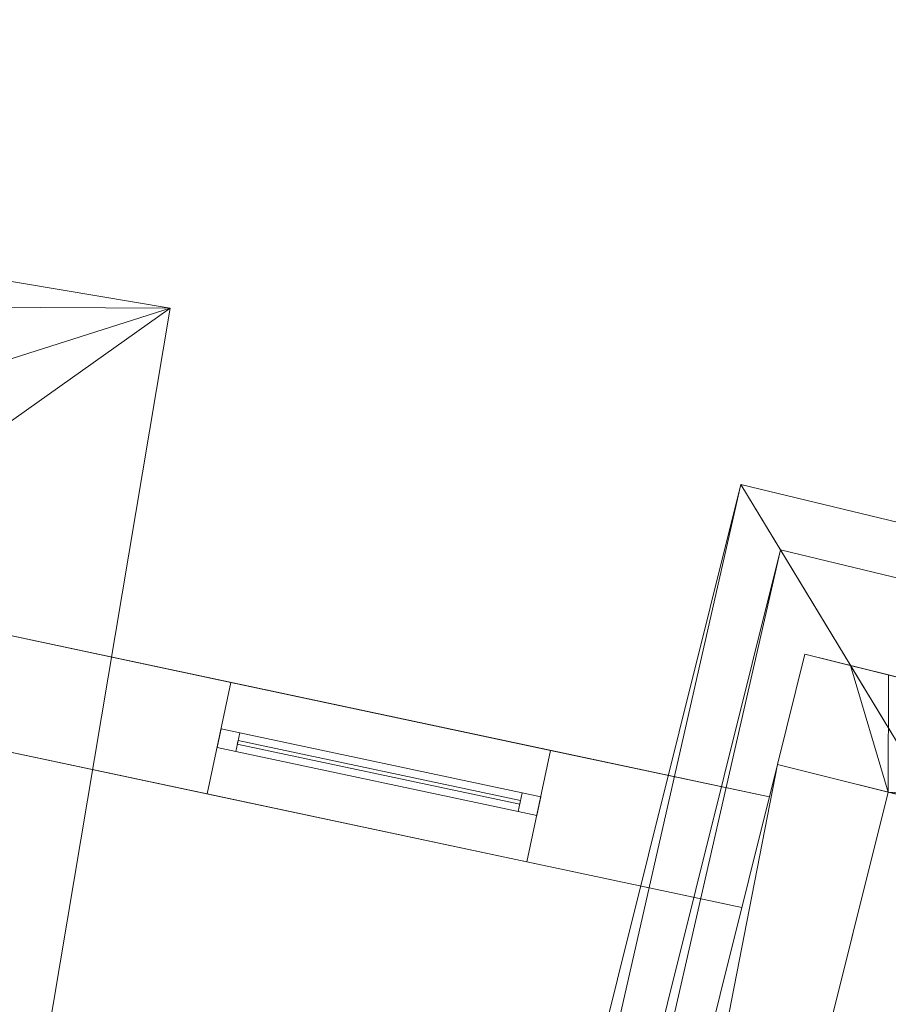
# Model space of a CAD drawing. Header units: millimetres. Extents: x -430348 to -225823, y -86243 to 5084.
# Tile 1014 of 1056: x -336352 to -334066, y -5465 to -2874. Entities that reach past the tile are written whole.
import ezdxf

# ---------------------------------------------------------------- set-up
doc = ezdxf.new("R2010")
doc.units = ezdxf.units.MM
for name, color, linetype, lineweight in [('A-GLAZ-CURT', 52, 'Continuous', 9), ('A-GLAZ-CWMG', 51, 'Continuous', 9), ('A-ROOF', 132, 'Continuous', 9), ('A-WALL', 113, 'Continuous', 9)]:
    doc.layers.add(name, color=color, linetype=linetype, lineweight=lineweight)

# ---------------------------------------------------------------- blocks, each defined once
blk = doc.blocks.new('System Panel - door 4-518875-_3D_ Copy 1')
at = {"layer": 'A-GLAZ-CURT'}
mesh = blk.add_polyface(dxfattribs=at)
corners = [(-380, 5), (-380, 5, 1766.5), (380, 5, 1766.5), (380, 5)]
mesh.append_faces([[corners[k] for k in face] for face in [(1, 2, 3, 0)]])
mesh = blk.add_polyface(dxfattribs=at)
corners = [(380, -5), (-380, -5), (-380, 5), (380, 5)]
mesh.append_faces([[corners[k] for k in face] for face in [(3, 0, 1, 2)]])
mesh = blk.add_polyface(dxfattribs=at)
corners = [(-380, -5, 1766.5), (380, -5, 1766.5), (380, 5, 1766.5), (-380, 5, 1766.5)]
mesh.append_faces([[corners[k] for k in face] for face in [(3, 0, 1, 2)]])
mesh = blk.add_polyface(dxfattribs=at)
corners = [(-380, -5), (-380, -5, 1766.5), (-380, 5, 1766.5), (-380, 5)]
mesh.append_faces([[corners[k] for k in face] for face in [(0, 1, 2, 3)]])
mesh = blk.add_polyface(dxfattribs=at)
corners = [(380, -5, 1766.5), (380, -5), (380, 5), (380, 5, 1766.5)]
mesh.append_faces([[corners[k] for k in face] for face in [(0, 1, 2, 3)]])
mesh = blk.add_polyface(dxfattribs=at)
corners = [(-380, -5), (380, -5), (380, -5, 1766.5), (-380, -5, 1766.5)]
mesh.append_faces([[corners[k] for k in face] for face in [(3, 0, 1, 2)]])
blk = doc.blocks.new('Rectangular Mullion - 50mm x 50mm-518876-_3D_ Copy 1')
at = {"layer": 'A-GLAZ-CWMG'}
mesh = blk.add_polyface(dxfattribs=at)
corners = [(0, 25), (-50, 25), (-50, -25), (0, -25)]
mesh.append_faces([[corners[k] for k in face] for face in [(2, 3, 0, 1)]])
mesh = blk.add_polyface(dxfattribs=at)
corners = [(0, 25, -1866.5), (0, -25, -1866.5), (-50, -25, -1866.5), (-50, 25, -1866.5)]
mesh.append_faces([[corners[k] for k in face] for face in [(0, 1, 2, 3)]])
mesh = blk.add_polyface(dxfattribs=at)
corners = [(-50, 25), (0, 25), (0, 25, -1866.5), (-50, 25, -1866.5)]
mesh.append_faces([[corners[k] for k in face] for face in [(0, 1, 2, 3)]])
mesh = blk.add_polyface(dxfattribs=at)
corners = [(-50, -25), (-50, 25), (-50, 25, -1866.5), (-50, -25, -1866.5)]
mesh.append_faces([[corners[k] for k in face] for face in [(0, 1, 2, 3)]])
mesh = blk.add_polyface(dxfattribs=at)
corners = [(0, 25), (0, -25), (0, -25, -1866.5), (0, 25, -1866.5)]
mesh.append_faces([[corners[k] for k in face] for face in [(0, 1, 2, 3)]])
mesh = blk.add_polyface(dxfattribs=at)
corners = [(0, -25), (-50, -25), (-50, -25, -1866.5), (0, -25, -1866.5)]
mesh.append_faces([[corners[k] for k in face] for face in [(0, 1, 2, 3)]])
blk = doc.blocks.new('Rectangular Mullion - 50mm x 50mm-518873-_3D_ Copy 1')
at = {"layer": 'A-GLAZ-CWMG'}
mesh = blk.add_polyface(dxfattribs=at)
corners = [(0, 25), (-50, 25), (-50, -25), (0, -25)]
mesh.append_faces([[corners[k] for k in face] for face in [(2, 3, 0, 1)]])
mesh = blk.add_polyface(dxfattribs=at)
corners = [(0, 25, -760), (0, -25, -760), (-50, -25, -760), (-50, 25, -760)]
mesh.append_faces([[corners[k] for k in face] for face in [(0, 1, 2, 3)]])
mesh = blk.add_polyface(dxfattribs=at)
corners = [(-50, 25), (0, 25), (0, 25, -760), (-50, 25, -760)]
mesh.append_faces([[corners[k] for k in face] for face in [(0, 1, 2, 3)]])
mesh = blk.add_polyface(dxfattribs=at)
corners = [(-50, -25), (-50, 25), (-50, 25, -760), (-50, -25, -760)]
mesh.append_faces([[corners[k] for k in face] for face in [(0, 1, 2, 3)]])
mesh = blk.add_polyface(dxfattribs=at)
corners = [(0, 25), (0, -25), (0, -25, -760), (0, 25, -760)]
mesh.append_faces([[corners[k] for k in face] for face in [(0, 1, 2, 3)]])
mesh = blk.add_polyface(dxfattribs=at)
corners = [(0, -25), (-50, -25), (-50, -25, -760), (0, -25, -760)]
mesh.append_faces([[corners[k] for k in face] for face in [(0, 1, 2, 3)]])
blk = doc.blocks.new('Rectangular Mullion - 50mm x 50mm-518877-_3D_ Copy 1')
at = {"layer": 'A-GLAZ-CWMG'}
mesh = blk.add_polyface(dxfattribs=at)
corners = [(0, 25), (-50, 25), (-50, -25), (0, -25)]
mesh.append_faces([[corners[k] for k in face] for face in [(3, 0, 1, 2)]])
mesh = blk.add_polyface(dxfattribs=at)
corners = [(0, 25, -1866.5), (0, -25, -1866.5), (-50, -25, -1866.5), (-50, 25, -1866.5)]
mesh.append_faces([[corners[k] for k in face] for face in [(3, 0, 1, 2)]])
mesh = blk.add_polyface(dxfattribs=at)
corners = [(-50, 25), (0, 25), (0, 25, -1866.5), (-50, 25, -1866.5)]
mesh.append_faces([[corners[k] for k in face] for face in [(0, 1, 2, 3)]])
mesh = blk.add_polyface(dxfattribs=at)
corners = [(-50, -25), (-50, 25), (-50, 25, -1866.5), (-50, -25, -1866.5)]
mesh.append_faces([[corners[k] for k in face] for face in [(0, 1, 2, 3)]])
mesh = blk.add_polyface(dxfattribs=at)
corners = [(0, 25), (0, -25), (0, -25, -1866.5), (0, 25, -1866.5)]
mesh.append_faces([[corners[k] for k in face] for face in [(0, 1, 2, 3)]])
mesh = blk.add_polyface(dxfattribs=at)
corners = [(0, -25), (-50, -25), (-50, -25, -1866.5), (0, -25, -1866.5)]
mesh.append_faces([[corners[k] for k in face] for face in [(0, 1, 2, 3)]])
blk = doc.blocks.new('Rectangular Mullion - 50mm x 50mm-518874-_3D_ Copy 1')
at = {"layer": 'A-GLAZ-CWMG'}
mesh = blk.add_polyface(dxfattribs=at)
corners = [(0, 25), (-50, 25), (-50, -25), (0, -25)]
mesh.append_faces([[corners[k] for k in face] for face in [(2, 3, 0, 1)]])
mesh = blk.add_polyface(dxfattribs=at)
corners = [(0, 25, -760), (0, -25, -760), (-50, -25, -760), (-50, 25, -760)]
mesh.append_faces([[corners[k] for k in face] for face in [(0, 1, 2, 3)]])
mesh = blk.add_polyface(dxfattribs=at)
corners = [(-50, 25), (0, 25), (0, 25, -760), (-50, 25, -760)]
mesh.append_faces([[corners[k] for k in face] for face in [(0, 1, 2, 3)]])
mesh = blk.add_polyface(dxfattribs=at)
corners = [(-50, -25), (-50, 25), (-50, 25, -760), (-50, -25, -760)]
mesh.append_faces([[corners[k] for k in face] for face in [(0, 1, 2, 3)]])
mesh = blk.add_polyface(dxfattribs=at)
corners = [(0, 25), (0, -25), (0, -25, -760), (0, 25, -760)]
mesh.append_faces([[corners[k] for k in face] for face in [(0, 1, 2, 3)]])
mesh = blk.add_polyface(dxfattribs=at)
corners = [(0, -25), (-50, -25), (-50, -25, -760), (0, -25, -760)]
mesh.append_faces([[corners[k] for k in face] for face in [(0, 1, 2, 3)]])

msp = doc.modelspace()

# ---------------------------------------------------------------- block references
at = {"layer": 'A-GLAZ-CURT', "rotation": 348.0000000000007}
msp.add_blockref('System Panel - door 4-518875-_3D_ Copy 1', (-335406.4, -4854.4, 58594.9), dxfattribs=at)
at = {"layer": 'A-GLAZ-CWMG', "rotation": 168.0000000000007}
msp.add_blockref('Rectangular Mullion - 50mm x 50mm-518876-_3D_ Copy 1', (-335827, -4765, 60411.4), dxfattribs=at)
at = {"layer": 'A-GLAZ-CWMG', "extrusion": (0.978148, -0.207912, 0), "rotation": 90}
msp.add_blockref('Rectangular Mullion - 50mm x 50mm-518873-_3D_ Copy 1', (-74483.2, 60411.4, -326687.7), dxfattribs=at)
at = {"layer": 'A-GLAZ-CWMG', "extrusion": (-0.978148, 0.207912, 0), "rotation": 270}
msp.add_blockref('Rectangular Mullion - 50mm x 50mm-518874-_3D_ Copy 1', (74483.2, 58544.9, 327447.7), dxfattribs=at)
at = {"layer": 'A-GLAZ-CWMG', "extrusion": (0, 0, -1), "rotation": 191.9999999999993}
msp.add_blockref('Rectangular Mullion - 50mm x 50mm-518877-_3D_ Copy 1', (334985.8, -4943.8, -58544.9), dxfattribs=at)

# ---------------------------------------------------------------- meshes
at = {"layer": 'A-ROOF'}
mesh = msp.add_polyface(dxfattribs=at)
corners = [(-360412.7, 480.5, 63257.6), (-360412.7, 480.5, 63357.6), (-335956.2, -3632.8, 63357.6), (-335956.2, -3632.8, 63257.6)]
mesh.append_faces([[corners[k] for k in face] for face in [(2, 3, 0, 1)]])
mesh = msp.add_polyface(dxfattribs=at)
corners = [(-335956.2, -3632.8, 63357.6), (-360412.7, 480.5, 63357.6), (-357333, -3637.3, 65907.6), (-355277.9, -3983, 65907.6), (-355180.4, -3403.2, 65485.3), (-354376.7, -3538.4, 65485.3), (-354474.2, -4118.1, 65907.6), (-343029.9, -6043, 65907.6), (-342932.4, -5463.2, 65485.3), (-342128.7, -5598.4, 65485.3), (-342226.2, -6178.1, 65907.6), (-340055.7, -6543.2, 65907.6)]
mesh.append_faces([[corners[k] for k in face] for face in [(4, 1, 2, 3)]], dxfattribs={"vtx0": -1})
mesh.append_faces([[corners[k] for k in face] for face in [(1, 4, 5, 0)]], dxfattribs={"vtx0": -1, "vtx2": -1})
mesh.append_faces([[corners[k] for k in face] for face in [(11, 0, 9, 10), (7, 8, 5, 6)]], dxfattribs={"vtx1": -1})
mesh.append_faces([[corners[k] for k in face] for face in [(8, 9, 0, 5)]], dxfattribs={"vtx1": -1, "vtx2": -1, "vtx3": -1})
mesh = msp.add_polyface(dxfattribs=at)
corners = [(-360412.7, 480.5, 63257.6), (-335956.2, -3632.8, 63257.6), (-340055.7, -6543.2, 65807.6), (-342226.2, -6178.1, 65807.6), (-342128.7, -5598.4, 65385.3), (-342932.4, -5463.2, 65385.3), (-343029.9, -6043, 65807.6), (-354474.2, -4118.1, 65807.6), (-354376.7, -3538.4, 65385.3), (-355180.4, -3403.2, 65385.3), (-355277.9, -3983, 65807.6), (-357333, -3637.3, 65807.6)]
mesh.append_faces([[corners[k] for k in face] for face in [(4, 1, 2, 3), (8, 5, 6, 7)]], dxfattribs={"vtx0": -1})
mesh.append_faces([[corners[k] for k in face] for face in [(1, 4, 5, 8)]], dxfattribs={"vtx0": -1, "vtx2": -1, "vtx3": -1})
mesh.append_faces([[corners[k] for k in face] for face in [(11, 0, 9, 10)]], dxfattribs={"vtx1": -1})
mesh.append_faces([[corners[k] for k in face] for face in [(8, 9, 0, 1)]], dxfattribs={"vtx1": -1, "vtx3": -1})
mesh = msp.add_polyface(dxfattribs=at)
corners = [(-337133.8, -10634.5, 63357.6), (-335956.2, -3632.8, 63357.6), (-340055.7, -6543.2, 65907.6)]
mesh.append_faces([[corners[k] for k in face] for face in [(0, 1, 2)]])
mesh = msp.add_polyface(dxfattribs=at)
corners = [(-335956.2, -3632.8, 63257.6), (-337133.8, -10634.5, 63257.6), (-340055.7, -6543.2, 65807.6)]
mesh.append_faces([[corners[k] for k in face] for face in [(2, 0, 1)]])
mesh = msp.add_polyface(dxfattribs=at)
corners = [(-335956.2, -3632.8, 63257.6), (-335956.2, -3632.8, 63357.6), (-337133.8, -10634.5, 63357.6), (-337133.8, -10634.5, 63257.6)]
mesh.append_faces([[corners[k] for k in face] for face in [(1, 2, 3, 0)]])
mesh = msp.add_polyface(dxfattribs=at)
corners = [(-334453.6, -4096.9, 63308.7), (-310352.9, -9904.9, 63308.7), (-312103, -16923.9, 63308.7), (-336156.4, -10926.7, 63308.7)]
mesh.append_faces([[corners[k] for k in face] for face in [(2, 3, 0, 1)]])
mesh = msp.add_polyface(dxfattribs=at)
corners = [(-334453.6, -4096.9, 63308.7), (-336156.4, -10926.7, 63308.7), (-336156.4, -10926.7, 63358.7), (-334453.6, -4096.9, 63358.7)]
mesh.append_faces([[corners[k] for k in face] for face in [(3, 0, 1, 2)]])
mesh = msp.add_polyface(dxfattribs=at)
corners = [(-334349.3, -4268.9, 63458.7), (-334453.6, -4096.9, 63358.7), (-336156.4, -10926.7, 63358.7), (-335983.3, -10822.7, 63458.7)]
mesh.append_faces([[corners[k] for k in face] for face in [(3, 0, 1, 2)]])
mesh = msp.add_polyface(dxfattribs=at)
corners = [(-334453.6, -4096.9, 63358.7), (-334349.3, -4268.9, 63458.7), (-331873.3, -8353.1, 65832.7), (-335651.6, -10623.4, 63650.3), (-335827.1, -10728.8, 63548.9), (-335983.3, -10822.7, 63458.7), (-336156.4, -10926.7, 63358.7)]
mesh.append_faces([[corners[k] for k in face] for face in [(5, 0, 1, 4)]], dxfattribs={"vtx0": -1, "vtx2": -1})
mesh.append_faces([[corners[k] for k in face] for face in [(6, 0, 5)]], dxfattribs={"vtx1": -1})
mesh.append_faces([[corners[k] for k in face] for face in [(1, 2, 3, 4)]], dxfattribs={"vtx3": -1})
mesh = msp.add_polyface(dxfattribs=at)
corners = [(-334453.6, -4096.9, 63541.8), (-336156.4, -10926.7, 63541.8), (-331873.3, -8353.1, 66015.8)]
mesh.append_faces([[corners[k] for k in face] for face in [(0, 1, 2)]])
mesh = msp.add_polyface(dxfattribs=at)
corners = [(-336156.4, -10926.7, 63358.7), (-336156.4, -10926.7, 63541.8), (-334453.6, -4096.9, 63541.8), (-334453.6, -4096.9, 63358.7)]
mesh.append_faces([[corners[k] for k in face] for face in [(2, 3, 0, 1)]])
mesh = msp.add_polyface(dxfattribs=at)
corners = [(-310352.9, -9904.9, 63308.7), (-334453.6, -4096.9, 63308.7), (-334453.6, -4096.9, 63358.7), (-310352.9, -9904.9, 63358.7)]
mesh.append_faces([[corners[k] for k in face] for face in [(3, 0, 1, 2)]])
mesh = msp.add_polyface(dxfattribs=at)
corners = [(-334453.6, -4096.9, 63358.7), (-334349.3, -4268.9, 63458.7), (-310526.3, -10010, 63458.7), (-310352.9, -9904.9, 63358.7)]
mesh.append_faces([[corners[k] for k in face] for face in [(2, 3, 0, 1)]])
mesh = msp.add_polyface(dxfattribs=at)
corners = [(-310352.9, -9904.9, 63358.7), (-310526.3, -10010, 63458.7), (-314727.1, -12556.6, 65881.3), (-331873.3, -8353.1, 65832.7), (-334349.3, -4268.9, 63458.7), (-334453.6, -4096.9, 63358.7)]
mesh.append_faces([[corners[k] for k in face] for face in [(4, 1, 2, 3)]], dxfattribs={"vtx0": -1})
mesh.append_faces([[corners[k] for k in face] for face in [(5, 0, 1, 4)]], dxfattribs={"vtx2": -1})
mesh = msp.add_polyface(dxfattribs=at)
corners = [(-310352.9, -9904.9, 63541.8), (-334453.6, -4096.9, 63541.8), (-331873.3, -8353.1, 66015.8), (-314727.1, -12556.6, 66064.5)]
mesh.append_faces([[corners[k] for k in face] for face in [(3, 0, 1, 2)]])
mesh = msp.add_polyface(dxfattribs=at)
corners = [(-334453.6, -4096.9, 63358.7), (-334453.6, -4096.9, 63541.8), (-310352.9, -9904.9, 63541.8), (-310352.9, -9904.9, 63358.7)]
mesh.append_faces([[corners[k] for k in face] for face in [(1, 2, 3, 0)]])
mesh = msp.add_polyface(dxfattribs=at)
corners = [(-312207, -16750.8, 63458.7), (-310526.3, -10010, 63458.7), (-334349.3, -4268.9, 63458.7), (-335983.3, -10822.7, 63458.7)]
mesh.append_faces([[corners[k] for k in face] for face in [(2, 3, 0, 1)]])
at = {"layer": 'A-WALL'}
mesh = msp.add_polyface(dxfattribs=at)
corners = [(-334451.3, -5210.8, 58457.6), (-336650, -4743.4, 58457.6), (-336600.2, -4447.3, 58457.6), (-334378.7, -4919.5, 58457.6)]
mesh.append_faces([[corners[k] for k in face] for face in [(3, 0, 1, 2)]])
mesh = msp.add_polyface(dxfattribs=at)
corners = [(-336600.2, -4447.3, 60411.4), (-336650, -4743.4, 60411.4), (-335858.2, -4911.7, 60411.4), (-335795.8, -4618.3, 60411.4), (-334451.3, -5210.8, 60411.4), (-334378.7, -4919.5, 60411.4), (-334954.6, -4797.1, 60411.4), (-335017, -5090.5, 60411.4)]
mesh.append_faces([[corners[k] for k in face] for face in [(1, 2, 3, 0), (6, 7, 4, 5)]])
mesh = msp.add_polyface(dxfattribs=at)
corners = [(-334378.7, -4919.5, 58457.6), (-336600.2, -4447.3, 58457.6), (-336600.2, -4447.3, 60411.4), (-335795.8, -4618.3, 60411.4), (-335795.8, -4618.3, 58544.9), (-334954.6, -4797.1, 58544.9), (-334954.6, -4797.1, 60411.4), (-334378.7, -4919.5, 60411.4)]
mesh.append_faces([[corners[k] for k in face] for face in [(4, 1, 2, 3)]], dxfattribs={"vtx0": -1})
mesh.append_faces([[corners[k] for k in face] for face in [(7, 0, 5, 6)]], dxfattribs={"vtx1": -1})
mesh.append_faces([[corners[k] for k in face] for face in [(4, 5, 0, 1)]], dxfattribs={"vtx1": -1, "vtx3": -1})
mesh = msp.add_polyface(dxfattribs=at)
corners = [(-334284.9, -4543.4, 58428.2), (-334064.8, -4598.2, 58428.2), (-333773.6, -4670.9, 58428.2), (-332511.4, -4985.6, 58428.2), (-332220.2, -5058.2, 58428.2), (-326189.3, -6561.8, 58428.2), (-325808, -6656.9, 58428.2), (-323305.9, -7280.8, 58428.2), (-323014.8, -7353.3, 58428.2), (-321996, -7607.4, 58428.2), (-321704.9, -7679.9, 58428.2), (-320297.9, -8030.7, 58428.2), (-320006.9, -8103.3, 58428.2), (-311162.7, -10308.4, 58428.2), (-311235.3, -10599.5, 58428.2), (-321801.7, -7965, 58428.2), (-322092.8, -7892.4, 58428.2), (-323063.1, -7650.5, 58428.2), (-323354.2, -7577.9, 58428.2), (-334066.4, -4907.1, 58428.2), (-334357.5, -4834.5, 58428.2)]
mesh.append_faces([[corners[k] for k in face] for face in [(9, 16, 17, 8), (18, 7, 8, 17)]], dxfattribs={"vtx0": -1, "vtx2": -1})
mesh.append_faces([[corners[k] for k in face] for face in [(19, 1, 2, 3)]], dxfattribs={"vtx0": -1, "vtx3": -1})
mesh.append_faces([[corners[k] for k in face] for face in [(11, 12, 15, 10), (4, 5, 19, 3), (6, 7, 18)]], dxfattribs={"vtx1": -1, "vtx2": -1})
mesh.append_faces([[corners[k] for k in face] for face in [(5, 6, 18, 19), (9, 10, 15, 16)]], dxfattribs={"vtx1": -1, "vtx3": -1})
mesh.append_faces([[corners[k] for k in face] for face in [(20, 0, 1, 19)]], dxfattribs={"vtx2": -1})
mesh.append_faces([[corners[k] for k in face] for face in [(12, 13, 14, 15)]], dxfattribs={"vtx3": -1})
mesh = msp.add_polyface(dxfattribs=at)
corners = [(-334284.9, -4543.4, 63548.9), (-334284.9, -4543.4, 58428.2), (-334357.5, -4834.5, 58428.2), (-334357.5, -4834.5, 63548.9)]
mesh.append_faces([[corners[k] for k in face] for face in [(3, 0, 1, 2)]])
mesh = msp.add_polyface(dxfattribs=at)
corners = [(-334284.9, -4543.4, 63548.9), (-334357.5, -4834.5, 63548.9), (-334066.4, -4907.1, 63759), (-333943.9, -4937.6, 63847.4), (-334164.7, -4573.3, 63635.6)]
mesh.append_faces([[corners[k] for k in face] for face in [(2, 3, 4)]], dxfattribs={"vtx2": -1})
mesh.append_faces([[corners[k] for k in face] for face in [(4, 0, 1, 2)]], dxfattribs={"vtx3": -1})
mesh = msp.add_polyface(dxfattribs=at)
corners = [(-311162.7, -10308.4, 58428.2), (-320006.9, -8103.3, 58428.2), (-320297.9, -8030.7, 58428.2), (-321704.9, -7679.9, 58428.2), (-321996, -7607.4, 58428.2), (-323014.8, -7353.3, 58428.2), (-323305.9, -7280.8, 58428.2), (-325808, -6656.9, 58428.2), (-326189.3, -6561.8, 58428.2), (-332220.2, -5058.2, 58428.2), (-332511.4, -4985.6, 58428.2), (-333773.6, -4670.9, 58428.2), (-334064.8, -4598.2, 58428.2), (-334284.9, -4543.4, 58428.2), (-334284.9, -4543.4, 63548.9), (-334164.7, -4573.3, 63635.6), (-311162.7, -10308.4, 63766.2), (-311453.8, -10235.8, 58748.7), (-311453.8, -10235.8, 61108.7), (-312375.6, -10006, 61108.7), (-312375.6, -10006, 58748.7), (-322243.5, -7545.6, 62058.7), (-322243.5, -7545.6, 63308.7), (-322728.7, -7424.7, 63308.7), (-322728.7, -7424.7, 62058.7), (-324232.6, -7049.7, 63308.7), (-324232.6, -7049.7, 62058.7), (-323601.9, -7206.9, 62058.7), (-323601.9, -7206.9, 63308.7), (-320739.5, -7920.6, 62058.7), (-320739.5, -7920.6, 63308.7), (-321370.2, -7763.4, 63308.7), (-321370.2, -7763.4, 62058.7), (-311647.9, -10187.4, 62058.7), (-311647.9, -10187.4, 63308.7), (-312181.5, -10054.4, 63308.7), (-312181.5, -10054.4, 62058.7), (-332800.3, -4913.5, 62058.7), (-332800.3, -4913.5, 63308.7), (-333440.7, -4753.9, 63308.7), (-333440.7, -4753.9, 62058.7), (-322020.2, -7601.3, 58687.7), (-322020.2, -7601.3, 60850.6), (-322990.5, -7359.4, 60850.6), (-322990.5, -7359.4, 58687.7)]
mesh.append_faces([[corners[k] for k in face] for face in [(36, 30, 35), (27, 43, 26), (28, 23, 27)]], dxfattribs={"vtx0": -1, "vtx1": -1})
mesh.append_faces([[corners[k] for k in face] for face in [(31, 22, 16, 30)]], dxfattribs={"vtx0": -1, "vtx1": -1, "vtx2": -1})
mesh.append_faces([[corners[k] for k in face] for face in [(36, 19, 29, 30), (26, 43, 7, 8)]], dxfattribs={"vtx0": -1, "vtx1": -1, "vtx3": -1})
mesh.append_faces([[corners[k] for k in face] for face in [(0, 17, 18, 16), (32, 21, 22, 31), (10, 40, 37)]], dxfattribs={"vtx0": -1, "vtx2": -1})
mesh.append_faces([[corners[k] for k in face] for face in [(29, 1, 2, 42), (16, 34, 35, 30), (16, 22, 23, 28), (27, 23, 24, 43), (37, 25, 26, 8)]], dxfattribs={"vtx0": -1, "vtx2": -1, "vtx3": -1})
mesh.append_faces([[corners[k] for k in face] for face in [(40, 10, 11, 12), (37, 8, 9, 10), (40, 12, 13, 14)]], dxfattribs={"vtx0": -1, "vtx3": -1})
mesh.append_faces([[corners[k] for k in face] for face in [(4, 5, 41, 3), (37, 38, 25)]], dxfattribs={"vtx1": -1, "vtx2": -1})
mesh.append_faces([[corners[k] for k in face] for face in [(19, 20, 1, 29), (33, 34, 16, 18), (32, 29, 42, 21), (38, 39, 15, 25)]], dxfattribs={"vtx1": -1, "vtx2": -1, "vtx3": -1})
mesh.append_faces([[corners[k] for k in face] for face in [(20, 17, 0, 1), (18, 19, 36, 33), (2, 3, 41, 42), (24, 21, 42, 43), (6, 7, 43, 44), (5, 6, 44, 41), (15, 16, 28, 25), (14, 15, 39, 40)]], dxfattribs={"vtx1": -1, "vtx3": -1})
mesh = msp.add_polyface(dxfattribs=at)
corners = [(-311162.7, -10308.4, 63766.2), (-334164.7, -4573.3, 63635.6), (-333943.9, -4937.6, 63847.4), (-311421.9, -10552.9, 63975.2), (-311188.4, -10411.4, 63840.5)]
mesh.append_faces([[corners[k] for k in face] for face in [(2, 0, 1)]], dxfattribs={"vtx0": -1})
mesh.append_faces([[corners[k] for k in face] for face in [(3, 4, 0, 2)]], dxfattribs={"vtx2": -1})
mesh = msp.add_polyface(dxfattribs=at)
corners = [(-335858.2, -4911.7, 58544.9), (-335795.8, -4618.3, 58544.9), (-335795.8, -4618.3, 60411.4), (-335858.2, -4911.7, 60411.4)]
mesh.append_faces([[corners[k] for k in face] for face in [(1, 2, 3, 0)]])
mesh = msp.add_polyface(dxfattribs=at)
corners = [(-335795.8, -4618.3, 58544.9), (-335858.2, -4911.7, 58544.9), (-335017, -5090.5, 58544.9), (-334954.6, -4797.1, 58544.9)]
mesh.append_faces([[corners[k] for k in face] for face in [(3, 0, 1, 2)]])
mesh = msp.add_polyface(dxfattribs=at)
corners = [(-336650, -4743.4, 58457.6), (-334451.3, -5210.8, 58457.6), (-334451.3, -5210.8, 60411.4), (-335017, -5090.5, 60411.4), (-335017, -5090.5, 58544.9), (-335858.2, -4911.7, 58544.9), (-335858.2, -4911.7, 60411.4), (-336650, -4743.4, 60411.4)]
mesh.append_faces([[corners[k] for k in face] for face in [(4, 1, 2, 3)]], dxfattribs={"vtx0": -1})
mesh.append_faces([[corners[k] for k in face] for face in [(5, 0, 1, 4)]], dxfattribs={"vtx0": -1, "vtx2": -1})
mesh.append_faces([[corners[k] for k in face] for face in [(7, 0, 5, 6)]], dxfattribs={"vtx1": -1})
mesh = msp.add_polyface(dxfattribs=at)
corners = [(-334954.6, -4797.1, 58544.9), (-335017, -5090.5, 58544.9), (-335017, -5090.5, 60411.4), (-334954.6, -4797.1, 60411.4)]
mesh.append_faces([[corners[k] for k in face] for face in [(2, 3, 0, 1)]])
mesh = msp.add_polyface(dxfattribs=at)
corners = [(-335792, -10588.3, 58428.2), (-335792, -10588.3, 61140.3), (-335792, -10588.3, 63548.9), (-334357.5, -4834.5, 63548.9), (-334357.5, -4834.5, 58428.2)]
mesh.append_faces([[corners[k] for k in face] for face in [(1, 3, 4, 0)]], dxfattribs={"vtx0": -1})
mesh.append_faces([[corners[k] for k in face] for face in [(1, 2, 3)]], dxfattribs={"vtx2": -1})
mesh = msp.add_polyface(dxfattribs=at)
corners = [(-334066.4, -4907.1, 58428.2), (-335501, -10660.9, 58428.2), (-335792, -10588.3, 58428.2), (-334357.5, -4834.5, 58428.2)]
mesh.append_faces([[corners[k] for k in face] for face in [(3, 0, 1, 2)]])
mesh = msp.add_polyface(dxfattribs=at)
corners = [(-335463.4, -10510.3, 63759), (-334066.4, -4907.1, 63759), (-334357.5, -4834.5, 63548.9), (-335792, -10588.3, 63548.9), (-335651.6, -10623.4, 63650.3)]
mesh.append_faces([[corners[k] for k in face] for face in [(1, 2, 0)]], dxfattribs={"vtx1": -1})
mesh.append_faces([[corners[k] for k in face] for face in [(3, 4, 0, 2)]], dxfattribs={"vtx2": -1})
mesh = msp.add_polyface(dxfattribs=at)
corners = [(-334357.5, -4834.5, 58428.2), (-334066.4, -4907.1, 58428.2), (-323354.2, -7577.9, 58428.2), (-323063.1, -7650.5, 58428.2), (-322092.8, -7892.4, 58428.2), (-321801.7, -7965, 58428.2), (-311235.3, -10599.5, 58428.2), (-311235.3, -10599.5, 63840.5), (-311421.9, -10552.9, 63975.2), (-333943.9, -4937.6, 63847.4), (-334066.4, -4907.1, 63759), (-334357.5, -4834.5, 63548.9), (-311526.4, -10526.9, 61108.7), (-311526.4, -10526.9, 58748.7), (-312448.2, -10297.1, 58748.7), (-312448.2, -10297.1, 61108.7), (-322316.1, -7836.7, 63308.7), (-322316.1, -7836.7, 62058.7), (-322801.2, -7715.8, 62058.7), (-322801.2, -7715.8, 63308.7), (-324305.2, -7340.8, 62058.7), (-324305.2, -7340.8, 63308.7), (-323674.5, -7498, 63308.7), (-323674.5, -7498, 62058.7), (-320812.1, -8211.7, 63308.7), (-320812.1, -8211.7, 62058.7), (-321442.8, -8054.5, 62058.7), (-321442.8, -8054.5, 63308.7), (-311720.5, -10478.5, 63308.7), (-311720.5, -10478.5, 62058.7), (-312254.1, -10345.5, 62058.7), (-312254.1, -10345.5, 63308.7), (-332872.9, -5204.6, 63308.7), (-332872.9, -5204.6, 62058.7), (-333513.3, -5044.9, 62058.7), (-333513.3, -5044.9, 63308.7), (-322092.8, -7892.4, 60850.6), (-322092.8, -7892.4, 58687.7), (-323063.1, -7650.5, 58687.7), (-323063.1, -7650.5, 60850.6)]
mesh.append_faces([[corners[k] for k in face] for face in [(34, 1, 33), (16, 8, 19)]], dxfattribs={"vtx0": -1, "vtx1": -1})
mesh.append_faces([[corners[k] for k in face] for face in [(29, 12, 7)]], dxfattribs={"vtx0": -1, "vtx1": -1, "vtx2": -1})
mesh.append_faces([[corners[k] for k in face] for face in [(9, 32, 21, 22), (25, 5, 14, 15), (8, 16, 27, 24)]], dxfattribs={"vtx0": -1, "vtx1": -1, "vtx3": -1})
mesh.append_faces([[corners[k] for k in face] for face in [(38, 2, 3, 37), (36, 17, 18, 39), (11, 34, 35, 10), (21, 32, 33, 20), (37, 4, 5, 36), (6, 13, 14, 5), (30, 15, 12, 29), (16, 26, 27), (37, 3, 4)]], dxfattribs={"vtx0": -1, "vtx2": -1})
mesh.append_faces([[corners[k] for k in face] for face in [(39, 23, 20, 2), (33, 1, 2, 20), (26, 16, 17, 36), (30, 24, 25, 15)]], dxfattribs={"vtx0": -1, "vtx2": -1, "vtx3": -1})
mesh.append_faces([[corners[k] for k in face] for face in [(0, 1, 34, 11), (38, 39, 2), (22, 23, 19), (30, 31, 24)]], dxfattribs={"vtx1": -1, "vtx2": -1})
mesh.append_faces([[corners[k] for k in face] for face in [(18, 19, 23, 39), (8, 9, 22, 19), (25, 26, 36, 5), (31, 28, 8, 24)]], dxfattribs={"vtx1": -1, "vtx2": -1, "vtx3": -1})
mesh.append_faces([[corners[k] for k in face] for face in [(9, 10, 35, 32), (12, 13, 6, 7), (7, 8, 28, 29)]], dxfattribs={"vtx1": -1, "vtx3": -1})
mesh = msp.add_polyface(dxfattribs=at)
corners = [(-334066.4, -4907.1, 63759), (-334066.4, -4907.1, 58428.2), (-334357.5, -4834.5, 58428.2), (-334357.5, -4834.5, 63548.9)]
mesh.append_faces([[corners[k] for k in face] for face in [(1, 2, 3, 0)]])
mesh = msp.add_polyface(dxfattribs=at)
corners = [(-335501, -10660.9, 58428.2), (-334066.4, -4907.1, 58428.2), (-334066.4, -4907.1, 63759), (-335463.4, -10510.3, 63759), (-335501, -10660.9, 63650.3), (-335501, -10660.9, 61140.3)]
mesh.append_faces([[corners[k] for k in face] for face in [(3, 4, 5, 2)]], dxfattribs={"vtx2": -1})
mesh.append_faces([[corners[k] for k in face] for face in [(5, 0, 1, 2)]], dxfattribs={"vtx3": -1})
mesh = msp.add_polyface(dxfattribs=at)
corners = [(-334451.3, -5210.8, 60411.4), (-334451.3, -5210.8, 58457.6), (-334378.7, -4919.5, 58457.6), (-334378.7, -4919.5, 60411.4)]
mesh.append_faces([[corners[k] for k in face] for face in [(1, 2, 3, 0)]])

doc.saveas('drawing.dxf')
